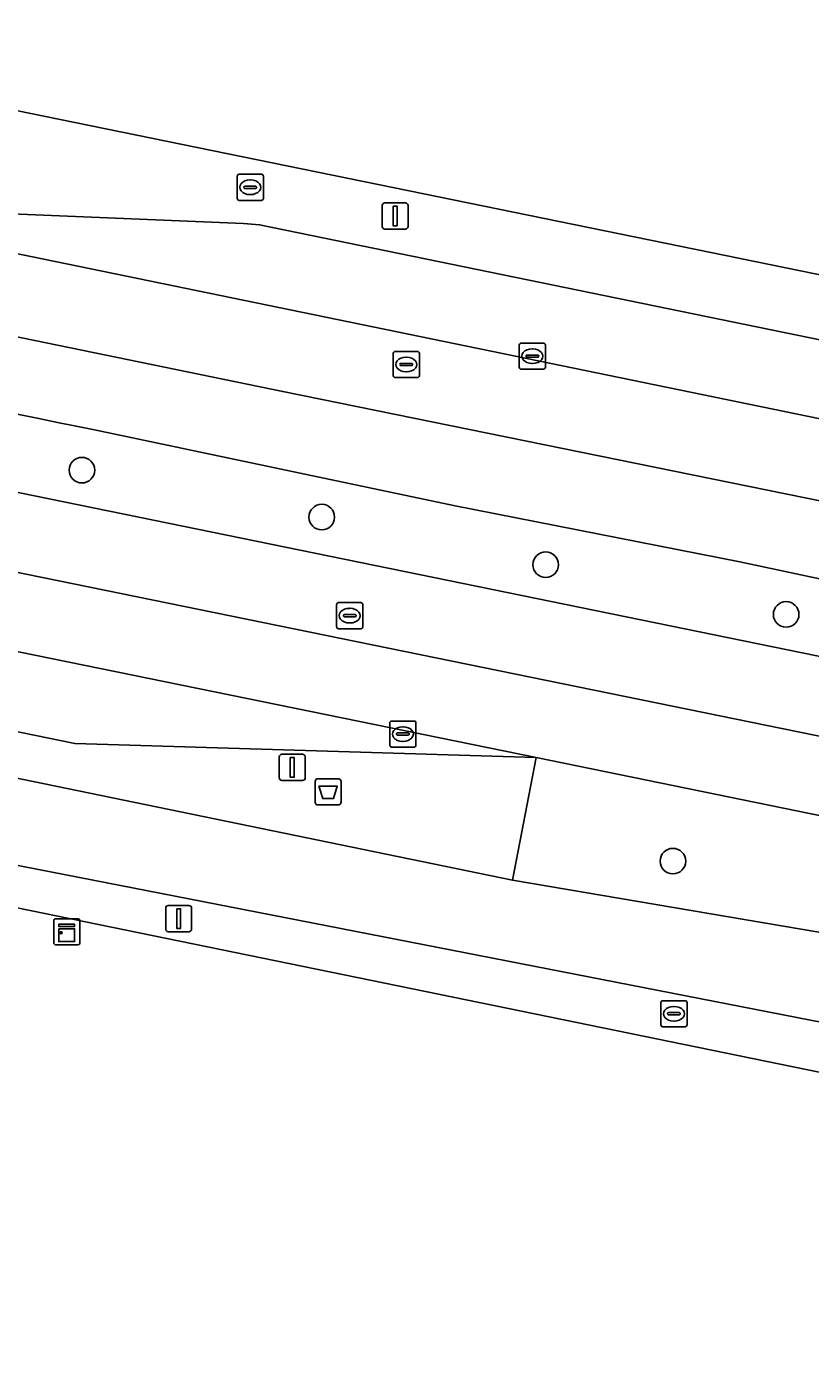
# Model space of a CAD drawing. Extents: x 157692 to 159674, y 381452 to 383291.
# Drawn here: x 158258.9 to 158288.9, y 382130.5 to 382181.5 of the extents above; entities that cross this region are included whole.
import ezdxf

# ---------------------------------------------------------------- set-up
doc = ezdxf.new("R2010")
doc.units = 0
for name, color, linetype in [('IMGEO_Afvalbak', 7, 'Continuous'), ('IMGEO_Berm_groen', 7, 'Continuous'), ('IMGEO_Boom', 7, 'Continuous'), ('IMGEO_Brandkraan', 7, 'Continuous'), ('IMGEO_Erf', 7, 'Continuous'), ('IMGEO_Fietspad_gesloten', 7, 'Continuous'), ('IMGEO_Kast', 7, 'Continuous'), ('IMGEO_Kolk', 7, 'Continuous'), ('IMGEO_Lichtmast', 7, 'Continuous'), ('IMGEO_Rijbaan_lokaal_gesloten', 7, 'Continuous'), ('IMGEO_Rijbaan_regionaal_gesloten', 7, 'Continuous'), ('IMGEO_Rioolput', 7, 'Continuous'), ('IMGEO_Voetpad_open', 7, 'Continuous')]:
    doc.layers.add(name, color=color, linetype=linetype)

msp = doc.modelspace()

# ---------------------------------------------------------------- linework, layer by layer
at = {"layer": 'IMGEO_Afvalbak'}
for p, q in [((158270.062, 382152.755), (158270.852, 382152.755)), ((158270.852, 382152.755), (158270.062, 382152.755)), ((158269.962, 382151.855), (158269.962, 382152.655)), ((158269.962, 382152.655), (158269.962, 382151.855)), ((158270.952, 382152.655), (158270.952, 382151.855)), ((158270.952, 382151.855), (158270.952, 382152.655)), ((158270.852, 382151.755), (158270.062, 382151.755)), ((158270.062, 382151.755), (158270.852, 382151.755))]:
    msp.add_line(p, q, dxfattribs=at)
msp.add_lwpolyline([(158270.105, 382152.469), (158270.809, 382152.469), (158270.66, 382151.999), (158270.254, 382151.999), (158270.105, 382152.469)], dxfattribs=at)
for centre, start, end in [((158270.062, 382152.655), 90, 180), ((158270.062, 382152.655), 90, 180), ((158270.852, 382152.655), 0, 90), ((158270.852, 382152.655), 360, 90), ((158270.062, 382151.855), 180, 270), ((158270.062, 382151.855), 180, 270), ((158270.852, 382151.855), 270, 0), ((158270.852, 382151.855), 270, 0)]:
    msp.add_arc(centre, 0.1, start, end, dxfattribs=at)
at = {"layer": 'IMGEO_Berm_groen'}
for points in [[(158238.963, 382171.216), (158238.332, 382167.86), (158332.654, 382148.555), (158337.281, 382147.627)], [(158286.197, 382161.062), (158275.322, 382163.2), (158261.524, 382166.102)], [(158339.086, 382150.367), (158334.226, 382151.239), (158323.945, 382153.28), (158321.46, 382153.803), (158314.777, 382155.136), (158295.36, 382159.103), (158286.197, 382161.062)], [(158278.412, 382153.569), (158277.512, 382148.874), (158297.48, 382145.479), (158311.936, 382142.594), (158316.605, 382141.634), (158316.6, 382141.413), (158320.768, 382140.561)], [(158332.361, 382137.45), (158335.361, 382136.8), (158333.614, 382142.258), (158278.412, 382153.569)]]:
    msp.add_lwpolyline(points, dxfattribs=at)
msp.add_arc((158363, 382666.095), 510.187, 255.92925, 258.52743, dxfattribs=at)
at = {"layer": 'IMGEO_Boom'}
for centre in [(158261.042, 382164.563), (158270.214, 382162.768), (158278.777, 382160.946), (158287.973, 382159.043), (158283.642, 382149.603)]:
    msp.add_circle(centre, 0.489, dxfattribs=at)
at = {"layer": 'IMGEO_Brandkraan'}
for p, q in [((158266.979, 382174.962), (158266.979, 382175.814)), ((158267.054, 382175.888), (158267.906, 382175.888)), ((158267.98, 382175.814), (158267.98, 382174.962)), ((158267.238, 382175.382), (158267.238, 382175.394)), ((158267.676, 382175.345), (158267.278, 382175.345)), ((158267.281, 382175.431), (158267.679, 382175.431)), ((158267.467, 382175.668), (158267.492, 382175.668)), ((158267.722, 382175.394), (158267.722, 382175.382)), ((158267.906, 382174.888), (158267.054, 382174.888)), ((158267.49, 382175.108), (158267.465, 382175.108)), ((158283.181, 382143.337), (158283.181, 382144.189)), ((158283.256, 382144.263), (158284.108, 382144.263)), ((158284.182, 382144.189), (158284.182, 382143.337)), ((158283.44, 382143.757), (158283.44, 382143.769)), ((158283.878, 382143.72), (158283.48, 382143.72)), ((158283.483, 382143.806), (158283.881, 382143.806)), ((158283.669, 382144.043), (158283.694, 382144.043)), ((158283.924, 382143.769), (158283.924, 382143.757)), ((158284.108, 382143.263), (158283.256, 382143.263)), ((158283.692, 382143.483), (158283.667, 382143.483))]:
    msp.add_line(p, q, dxfattribs=at)
for points in [[(158266.979, 382174.962), (158266.979, 382175.814)], [(158267.054, 382175.888), (158267.906, 382175.888)], [(158267.98, 382175.814), (158267.98, 382174.962)], [(158267.906, 382174.888), (158267.054, 382174.888)], [(158283.181, 382143.337), (158283.181, 382144.189)], [(158283.256, 382144.263), (158284.108, 382144.263)], [(158284.182, 382144.189), (158284.182, 382143.337)], [(158284.108, 382143.263), (158283.256, 382143.263)]]:
    msp.add_lwpolyline(points, dxfattribs=at)
for centre, radius, start, end in [((158267.056, 382175.812), 0.0765, 91.552, 178.448), ((158267.056, 382175.812), 0.0765, 91.552, 178.448), ((158267.904, 382175.812), 0.0765, 1.552, 88.448), ((158267.904, 382175.812), 0.0765, 1.552, 88.448), ((158267.278, 382175.391), 0.0403, 85.8775, 175.7526), ((158267.275, 382175.381), 0.0366, 178.938, 274.7102), ((158267.679, 382175.388), 0.043, 264.8664, 352.4533), ((158267.683, 382175.393), 0.0386, 1.7309, 96.639), ((158267.056, 382174.964), 0.0765, 181.552, 268.448), ((158267.056, 382174.964), 0.0765, 181.552, 268.448), ((158267.904, 382174.964), 0.0765, 271.552, 358.448), ((158267.904, 382174.964), 0.0765, 271.552, 358.448), ((158283.258, 382144.187), 0.0765, 91.552, 178.448), ((158283.258, 382144.187), 0.0765, 91.552, 178.448), ((158284.106, 382144.187), 0.0765, 1.552, 88.448), ((158284.106, 382144.187), 0.0765, 1.552, 88.448), ((158283.48, 382143.766), 0.0403, 85.8775, 175.7526), ((158283.477, 382143.756), 0.0366, 178.938, 274.7102), ((158283.881, 382143.763), 0.043, 264.8664, 352.4533), ((158283.885, 382143.768), 0.0386, 1.7309, 96.639), ((158283.258, 382143.339), 0.0765, 181.552, 268.448), ((158283.258, 382143.339), 0.0765, 181.552, 268.448), ((158284.106, 382143.339), 0.0765, 271.552, 358.448), ((158284.106, 382143.339), 0.0765, 271.552, 358.448)]:
    msp.add_arc(centre, radius, start, end, dxfattribs=at)
for centre, major_axis, ratio, start_param, end_param in [((158267.466, 382175.388), (-0.387, 0.002), 0.722429, 4.712389, 7.853982), ((158267.491, 382175.388), (-0.39, 0.002), 0.717154, 1.570796, 4.712389), ((158283.668, 382143.763), (-0.387, 0.002), 0.722429, 4.712389, 7.853982), ((158283.693, 382143.763), (-0.39, 0.002), 0.717154, 1.570796, 4.712389)]:
    msp.add_ellipse(centre, major_axis=major_axis, ratio=ratio, start_param=start_param, end_param=end_param, dxfattribs=at)
at = {"layer": 'IMGEO_Erf'}
for points in [[(158244.45, 382340.754), (158240.4, 382321.2), (158235.573, 382297.761), (158234.161, 382290.853), (158229.78, 382269.461), (158225.787, 382250), (158225.725, 382249.696), (158216.641, 382204.803), (158214.109, 382192.305), (158213.748, 382190.526), (158214.442, 382188.118), (158215.74, 382187.088), (158329.552, 382163.801), (158340.615, 382161.542)], [(158482.902, 382100.939), (158451.557, 382108.262), (158420.864, 382114.543), (158420.794, 382114.557), (158413.202, 382116.111), (158407.519, 382117.274), (158341.43, 382130.834), (158335.43, 382132.061), (158334.656, 382132.219), (158219.414, 382155.844), (158206.316, 382158.502)]]:
    msp.add_lwpolyline(points, dxfattribs=at)
at = {"layer": 'IMGEO_Fietspad_gesloten'}
for points in [[(158159.005, 382170.201), (158187.438, 382164.416), (158201.188, 382161.648), (158222.611, 382157.3), (158232.397, 382154.551), (158296.287, 382142.071), (158300.227, 382141.376), (158311.012, 382139.189), (158315.925, 382138.175), (158316.6, 382141.413)], [(158316.6, 382141.413), (158316.605, 382141.634), (158311.936, 382142.594), (158297.48, 382145.479), (158277.512, 382148.874), (158234.272, 382157.776), (158225.504, 382160.111)]]:
    msp.add_lwpolyline(points, dxfattribs=at)
at = {"layer": 'IMGEO_Kast'}
for p, q in [((158259.964, 382146.476), (158259.964, 382147.317)), ((158259.964, 382147.317), (158259.964, 382146.476)), ((158260.039, 382147.401), (158260.88, 382147.401)), ((158260.88, 382147.401), (158260.039, 382147.401)), ((158260.964, 382147.326), (158260.964, 382146.485)), ((158260.964, 382146.485), (158260.964, 382147.326)), ((158260.889, 382146.401), (158260.048, 382146.401)), ((158260.048, 382146.401), (158260.889, 382146.401))]:
    msp.add_line(p, q, dxfattribs=at)
for points in [[(158260.159, 382147.191), (158260.759, 382147.191), (158260.759, 382147.106), (158260.159, 382147.106), (158260.159, 382147.191)], [(158260.159, 382147.016), (158260.759, 382147.016), (158260.759, 382146.527), (158260.159, 382146.527), (158260.159, 382147.016)]]:
    msp.add_lwpolyline(points, dxfattribs=at)
msp.add_circle((158260.243, 382146.865), 0.0377, dxfattribs=at)
for centre, start, end in [((158260.042, 382147.323), 92.4484, 184.2845), ((158260.042, 382147.323), 92.4484, 184.2845), ((158260.886, 382147.323), 2.4484, 94.2845), ((158260.886, 382147.323), 2.4484, 94.2845), ((158260.042, 382146.479), 182.4484, 274.2845), ((158260.042, 382146.479), 182.4484, 274.2845), ((158260.886, 382146.479), 272.4484, 4.2845), ((158260.886, 382146.479), 272.4484, 4.2845)]:
    msp.add_arc(centre, 0.0779, start, end, dxfattribs=at)
at = {"layer": 'IMGEO_Kolk'}
for p, q in [((158277.768, 382168.5), (158277.768, 382169.352)), ((158277.843, 382169.426), (158278.695, 382169.426)), ((158278.256, 382169.206), (158278.281, 382169.206)), ((158278.769, 382169.352), (158278.769, 382168.5)), ((158278.027, 382168.92), (158278.027, 382168.932)), ((158278.465, 382168.883), (158278.067, 382168.883)), ((158278.07, 382168.969), (158278.468, 382168.969)), ((158278.279, 382168.646), (158278.254, 382168.646)), ((158278.511, 382168.932), (158278.511, 382168.92)), ((158278.695, 382168.426), (158277.843, 382168.426)), ((158272.814, 382154.038), (158272.814, 382154.89)), ((158272.889, 382154.964), (158273.741, 382154.964)), ((158273.815, 382154.89), (158273.815, 382154.038)), ((158273.073, 382154.458), (158273.073, 382154.47)), ((158273.511, 382154.421), (158273.113, 382154.421)), ((158273.116, 382154.507), (158273.514, 382154.507)), ((158273.302, 382154.744), (158273.327, 382154.744)), ((158273.557, 382154.47), (158273.557, 382154.458)), ((158273.741, 382153.964), (158272.889, 382153.964)), ((158273.325, 382154.184), (158273.3, 382154.184))]:
    msp.add_line(p, q, dxfattribs=at)
for points in [[(158277.768, 382168.5), (158277.768, 382169.352)], [(158277.843, 382169.426), (158278.695, 382169.426)], [(158278.769, 382169.352), (158278.769, 382168.5)], [(158278.695, 382168.426), (158277.843, 382168.426)], [(158272.814, 382154.038), (158272.814, 382154.89)], [(158272.889, 382154.964), (158273.741, 382154.964)], [(158273.815, 382154.89), (158273.815, 382154.038)], [(158273.741, 382153.964), (158272.889, 382153.964)]]:
    msp.add_lwpolyline(points, dxfattribs=at)
for centre, radius, start, end in [((158277.845, 382169.35), 0.0765, 91.552, 178.448), ((158277.845, 382169.35), 0.0765, 91.552, 178.448), ((158278.693, 382169.35), 0.0765, 1.552, 88.448), ((158278.693, 382169.35), 0.0765, 1.552, 88.448), ((158278.067, 382168.929), 0.0403, 85.8775, 175.7526), ((158278.064, 382168.919), 0.0366, 178.938, 274.7102), ((158278.468, 382168.926), 0.043, 264.8664, 352.4533), ((158278.472, 382168.931), 0.0386, 1.7309, 96.639), ((158277.845, 382168.502), 0.0765, 181.552, 268.448), ((158277.845, 382168.502), 0.0765, 181.552, 268.448), ((158278.693, 382168.502), 0.0765, 271.552, 358.448), ((158278.693, 382168.502), 0.0765, 271.552, 358.448), ((158272.891, 382154.888), 0.0765, 91.552, 178.448), ((158272.891, 382154.888), 0.0765, 91.552, 178.448), ((158273.739, 382154.888), 0.0765, 1.552, 88.448), ((158273.739, 382154.888), 0.0765, 1.552, 88.448), ((158273.113, 382154.467), 0.0403, 85.8775, 175.7526), ((158273.11, 382154.457), 0.0366, 178.938, 274.7102), ((158273.514, 382154.464), 0.043, 264.8664, 352.4533), ((158273.518, 382154.469), 0.0386, 1.7309, 96.639), ((158272.891, 382154.04), 0.0765, 181.552, 268.448), ((158272.891, 382154.04), 0.0765, 181.552, 268.448), ((158273.739, 382154.04), 0.0765, 271.552, 358.448), ((158273.739, 382154.04), 0.0765, 271.552, 358.448)]:
    msp.add_arc(centre, radius, start, end, dxfattribs=at)
for centre, major_axis, ratio, start_param, end_param in [((158278.255, 382168.926), (-0.387, 0.002), 0.722429, 4.712389, 7.853982), ((158278.28, 382168.926), (-0.39, 0.002), 0.717154, 1.570796, 4.712389), ((158273.301, 382154.464), (-0.387, 0.002), 0.722429, 4.712389, 7.853982), ((158273.326, 382154.464), (-0.39, 0.002), 0.717154, 1.570796, 4.712389)]:
    msp.add_ellipse(centre, major_axis=major_axis, ratio=ratio, start_param=start_param, end_param=end_param, dxfattribs=at)
at = {"layer": 'IMGEO_Lichtmast'}
for p, q in [((158272.524, 382173.889), (158272.524, 382174.689)), ((158272.524, 382174.689), (158272.524, 382173.889)), ((158272.624, 382174.789), (158273.414, 382174.789)), ((158273.414, 382174.789), (158272.624, 382174.789)), ((158273.514, 382174.689), (158273.514, 382173.889)), ((158273.514, 382173.889), (158273.514, 382174.689)), ((158273.414, 382173.789), (158272.624, 382173.789)), ((158272.624, 382173.789), (158273.414, 382173.789)), ((158268.591, 382152.791), (158268.591, 382153.591)), ((158268.591, 382153.591), (158268.591, 382152.791)), ((158268.691, 382153.691), (158269.481, 382153.691)), ((158269.481, 382153.691), (158268.691, 382153.691)), ((158269.581, 382153.591), (158269.581, 382152.791)), ((158269.581, 382152.791), (158269.581, 382153.591)), ((158269.481, 382152.691), (158268.691, 382152.691)), ((158268.691, 382152.691), (158269.481, 382152.691)), ((158264.246, 382147.004), (158264.246, 382147.804)), ((158264.246, 382147.804), (158264.246, 382147.004)), ((158264.346, 382147.904), (158265.136, 382147.904)), ((158265.136, 382147.904), (158264.346, 382147.904)), ((158265.236, 382147.804), (158265.236, 382147.004)), ((158265.236, 382147.004), (158265.236, 382147.804)), ((158265.136, 382146.904), (158264.346, 382146.904)), ((158264.346, 382146.904), (158265.136, 382146.904))]:
    msp.add_line(p, q, dxfattribs=at)
for points in [[(158272.944, 382174.664), (158273.094, 382174.664), (158273.094, 382173.914), (158272.944, 382173.914), (158272.944, 382174.664)], [(158269.011, 382153.566), (158269.161, 382153.566), (158269.161, 382152.816), (158269.011, 382152.816), (158269.011, 382153.566)], [(158264.666, 382147.779), (158264.816, 382147.779), (158264.816, 382147.029), (158264.666, 382147.029), (158264.666, 382147.779)]]:
    msp.add_lwpolyline(points, dxfattribs=at)
for centre, start, end in [((158272.624, 382174.689), 90, 180), ((158272.624, 382174.689), 90, 180), ((158273.414, 382174.689), 0, 90), ((158273.414, 382174.689), 360, 90), ((158272.624, 382173.889), 180, 270), ((158272.624, 382173.889), 180, 270), ((158273.414, 382173.889), 270, 0), ((158273.414, 382173.889), 270, 0), ((158268.691, 382153.591), 90, 180), ((158268.691, 382153.591), 90, 180), ((158269.481, 382153.591), 0, 90), ((158269.481, 382153.591), 360, 90), ((158268.691, 382152.791), 180, 270), ((158268.691, 382152.791), 180, 270), ((158269.481, 382152.791), 270, 0), ((158269.481, 382152.791), 270, 0), ((158264.346, 382147.804), 90, 180), ((158264.346, 382147.804), 90, 180), ((158265.136, 382147.804), 0, 90), ((158265.136, 382147.804), 360, 90), ((158264.346, 382147.004), 180, 270), ((158264.346, 382147.004), 180, 270), ((158265.136, 382147.004), 270, 0), ((158265.136, 382147.004), 270, 0)]:
    msp.add_arc(centre, 0.1, start, end, dxfattribs=at)
at = {"layer": 'IMGEO_Rijbaan_lokaal_gesloten'}
for points in [[(158312.633, 382161.717), (158311.966, 382161.947), (158306.509, 382163.787), (158295.909, 382167.348), (158289.33, 382169.533), (158267.837, 382173.953), (158267.219, 382174.004), (158249.756, 382174.73), (158257.777, 382173.009)], [(158234.755, 382160.038), (158239.245, 382158.524), (158260.766, 382154.11), (158278.412, 382153.569), (158216.08, 382166.299)]]:
    msp.add_lwpolyline(points, close=True, dxfattribs=at)
at = {"layer": 'IMGEO_Rijbaan_regionaal_gesloten'}
for points in [[(158261.524, 382166.102), (158275.322, 382163.2), (158286.197, 382161.062), (158295.36, 382159.103), (158314.777, 382155.136), (158321.46, 382153.803), (158323.945, 382153.28), (158334.226, 382151.239), (158339.086, 382150.367), (158341.105, 382150.035), (158343.515, 382152.527), (158327.525, 382155.488), (158318.888, 382157.281), (158300.095, 382161.181), (158268.722, 382167.572), (158256.931, 382169.996), (158249.098, 382171.701), (158237.46, 382174.557), (158225.893, 382177.689), (158214.463, 382180.529), (158188.034, 382186.098), (157930.794, 382238.814)], [(158170.92, 382175.562), (158187.319, 382172.195), (158204.843, 382168.616), (158216.08, 382166.299), (158278.412, 382153.569), (158333.614, 382142.258), (158336.056, 382144.815), (158206.473, 382171.3), (158031.467, 382207.214), (158024.234, 382208.503), (158020.135, 382209.234), (158016.646, 382209.742), (158012.613, 382210.388), (158008.566, 382210.941), (157996.273, 382212.623), (157992.778, 382213.101), (157988.349, 382213.708), (157984.656, 382214.298), (157972.663, 382216.316), (157960.705, 382218.534), (157952.268, 382220.278), (157944.252, 382221.934), (157933.19, 382224.57), (157925.243, 382226.645)], [(158188.034, 382186.098), (158214.463, 382180.529), (158225.893, 382177.689), (158237.46, 382174.557), (158249.098, 382171.701), (158256.931, 382169.996), (158268.722, 382167.572), (158300.095, 382161.181), (158318.888, 382157.281), (158327.525, 382155.488), (158343.515, 382152.527), (158346.089, 382155.189), (158341.57, 382155.982), (158334.739, 382157.23), (158325.962, 382159.007), (158312.633, 382161.717), (158257.777, 382173.009), (158249.756, 382174.73), (158244.222, 382176.102), (158241.316, 382176.823), (158237.511, 382177.767), (158222.394, 382181.778), (158216.981, 382183.063), (158188.223, 382189.088)], [(158206.473, 382171.3), (158336.056, 382144.815), (158338.533, 382147.375), (158337.281, 382147.627), (158332.654, 382148.555), (158238.332, 382167.86), (158236.448, 382168.3), (158214.208, 382172.83), (158205.35, 382174.654)]]:
    msp.add_lwpolyline(points, dxfattribs=at)
msp.add_arc((158363, 382666.095), 510.187, 255.92925, 258.52743, dxfattribs=at)
at = {"layer": 'IMGEO_Rioolput'}
for p, q in [((158273.02, 382169.107), (158273.872, 382169.107)), ((158272.945, 382168.181), (158272.945, 382169.033)), ((158273.204, 382168.601), (158273.204, 382168.613)), ((158273.642, 382168.564), (158273.244, 382168.564)), ((158273.247, 382168.65), (158273.645, 382168.65)), ((158273.433, 382168.887), (158273.458, 382168.887)), ((158273.688, 382168.613), (158273.688, 382168.601)), ((158273.946, 382169.033), (158273.946, 382168.181)), ((158273.872, 382168.107), (158273.02, 382168.107)), ((158273.456, 382168.327), (158273.431, 382168.327)), ((158270.784, 382158.571), (158270.784, 382159.423)), ((158270.859, 382159.497), (158271.711, 382159.497)), ((158271.785, 382159.423), (158271.785, 382158.571)), ((158271.043, 382158.991), (158271.043, 382159.003)), ((158271.481, 382158.954), (158271.083, 382158.954)), ((158271.086, 382159.04), (158271.484, 382159.04)), ((158271.272, 382159.277), (158271.297, 382159.277)), ((158271.527, 382159.003), (158271.527, 382158.991)), ((158271.711, 382158.497), (158270.859, 382158.497)), ((158271.295, 382158.717), (158271.27, 382158.717))]:
    msp.add_line(p, q, dxfattribs=at)
for points in [[(158273.02, 382169.107), (158273.872, 382169.107)], [(158272.945, 382168.181), (158272.945, 382169.033)], [(158273.946, 382169.033), (158273.946, 382168.181)], [(158273.872, 382168.107), (158273.02, 382168.107)], [(158270.784, 382158.571), (158270.784, 382159.423)], [(158270.859, 382159.497), (158271.711, 382159.497)], [(158271.785, 382159.423), (158271.785, 382158.571)], [(158271.711, 382158.497), (158270.859, 382158.497)]]:
    msp.add_lwpolyline(points, dxfattribs=at)
for centre, radius, start, end in [((158273.022, 382169.031), 0.0765, 91.552, 178.448), ((158273.022, 382169.031), 0.0765, 91.552, 178.448), ((158273.87, 382169.031), 0.0765, 1.552, 88.448), ((158273.87, 382169.031), 0.0765, 1.552, 88.448), ((158273.244, 382168.61), 0.0403, 85.8775, 175.7526), ((158273.241, 382168.6), 0.0366, 178.938, 274.7102), ((158273.645, 382168.607), 0.043, 264.8664, 352.4533), ((158273.649, 382168.612), 0.0386, 1.7309, 96.639), ((158273.022, 382168.183), 0.0765, 181.552, 268.448), ((158273.022, 382168.183), 0.0765, 181.552, 268.448), ((158273.87, 382168.183), 0.0765, 271.552, 358.448), ((158273.87, 382168.183), 0.0765, 271.552, 358.448), ((158270.861, 382159.421), 0.0765, 91.552, 178.448), ((158270.861, 382159.421), 0.0765, 91.552, 178.448), ((158271.709, 382159.421), 0.0765, 1.552, 88.448), ((158271.709, 382159.421), 0.0765, 1.552, 88.448), ((158271.083, 382159), 0.0403, 85.8775, 175.7526), ((158271.08, 382158.99), 0.0366, 178.938, 274.7102), ((158271.484, 382158.997), 0.043, 264.8664, 352.4533), ((158271.488, 382159.002), 0.0386, 1.7309, 96.639), ((158270.861, 382158.573), 0.0765, 181.552, 268.448), ((158270.861, 382158.573), 0.0765, 181.552, 268.448), ((158271.709, 382158.573), 0.0765, 271.552, 358.448), ((158271.709, 382158.573), 0.0765, 271.552, 358.448)]:
    msp.add_arc(centre, radius, start, end, dxfattribs=at)
for centre, major_axis, ratio, start_param, end_param in [((158273.432, 382168.607), (-0.387, 0.002), 0.722429, 4.712389, 7.853982), ((158273.457, 382168.607), (-0.39, 0.002), 0.717154, 1.570796, 4.712389), ((158271.271, 382158.997), (-0.387, 0.002), 0.722429, 4.712389, 7.853982), ((158271.296, 382158.997), (-0.39, 0.002), 0.717154, 1.570796, 4.712389)]:
    msp.add_ellipse(centre, major_axis=major_axis, ratio=ratio, start_param=start_param, end_param=end_param, dxfattribs=at)
at = {"layer": 'IMGEO_Voetpad_open'}
for points in [[(158216.981, 382183.063), (158217.378, 382184.889), (158238.086, 382180.651), (158237.511, 382177.767), (158241.316, 382176.823), (158241.909, 382179.893), (158244.859, 382179.316), (158244.222, 382176.102), (158249.756, 382174.73), (158267.219, 382174.004), (158267.837, 382173.953), (158289.33, 382169.533), (158289.45, 382170.147), (158296.902, 382168.638), (158305.074, 382166.969), (158328.36, 382162.202), (158329.552, 382163.801), (158215.74, 382187.088)], [(158232.397, 382154.551), (158222.611, 382157.3), (158201.188, 382161.648), (158200.819, 382159.771), (158201.692, 382159.577), (158201.667, 382159.445), (158205.717, 382158.623), (158206.19, 382158.527), (158206.316, 382158.502), (158219.414, 382155.844), (158334.656, 382132.219), (158335.43, 382132.061), (158341.43, 382130.834), (158407.519, 382117.274), (158413.202, 382116.111), (158413.639, 382118.174), (158363.947, 382128.382), (158355.402, 382130.125), (158355.15, 382130.186), (158348.218, 382131.053)], [(158319.862, 382137.363), (158315.925, 382138.175), (158311.012, 382139.189), (158300.227, 382141.376), (158296.287, 382142.071), (158232.397, 382154.551)]]:
    msp.add_lwpolyline(points, dxfattribs=at)
msp.add_lwpolyline([(158234.272, 382157.776), (158277.512, 382148.874), (158278.412, 382153.569), (158260.766, 382154.11), (158239.245, 382158.524), (158234.755, 382160.038)], close=True, dxfattribs=at)

doc.saveas('drawing.dxf')
